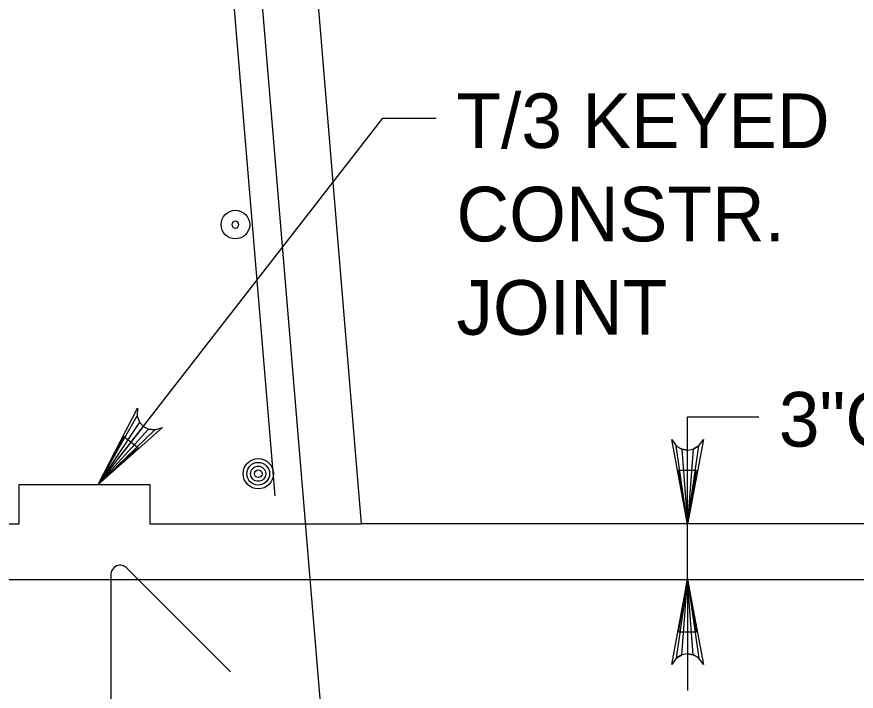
# Model space of a CAD drawing. Extents: x 638255 to 640306, y 296059 to 298435.
# Drawn here: x 639972.53 to 640018.66, y 298200.61 to 298237.64 of the extents above; entities that cross this region are included whole.
import ezdxf

# ---------------------------------------------------------------- set-up
doc = ezdxf.new("R2010")
doc.units = 0
for name, color, linetype in [('3', 7, 'Continuous'), ('Level 3', 7, 'Continuous'), ('Level 4', 7, 'Continuous'), ('Level 6', 7, 'Continuous'), ('Level 7', 7, 'Continuous'), ('Level 9', 7, 'Continuous')]:
    doc.layers.add(name, color=color, linetype=linetype)

# ---------------------------------------------------------------- blocks, each defined once
blk = doc.blocks.new('B')
at = {"layer": '3'}
blk.add_circle((0, 0), 0.1599, dxfattribs=at)
for start, end in [(0, 180), (180, 0)]:
    blk.add_arc((0, 0), 0.0391, start, end, dxfattribs=at)

msp = doc.modelspace()

# ---------------------------------------------------------------- linework, layer by layer
at = {"layer": 'Level 4'}
for p, q in [((639976.994, 298211.952), (639992.635, 298232.066)), ((639992.635, 298232.066), (639995.581, 298232.066)), ((640009.392, 298206.722), (640009.392, 298215.68)), ((640009.392, 298215.68), (640013.305, 298215.68)), ((640009.392, 298203.587), (640009.392, 298200.64))]:
    msp.add_line(p, q, dxfattribs=at)
for points in [[(639976.994, 298211.952), (639979.16, 298216.159), (639979.137, 298215.724), (639979.268, 298215.387), (639979.483, 298215.152), (639979.761, 298215.005), (639980.121, 298214.959), (639980.537, 298215.088), (639976.994, 298211.952), (639980.121, 298214.959), (639979.761, 298215.005), (639976.994, 298211.952), (639979.483, 298215.152), (639979.268, 298215.387), (639976.994, 298211.952), (639979.137, 298215.724)], [(640009.392, 298209.785), (640008.521, 298214.437), (640008.768, 298214.079), (640009.08, 298213.894), (640009.392, 298213.84), (640009.704, 298213.894), (640010.016, 298214.079), (640010.263, 298214.437), (640009.392, 298209.785), (640010.016, 298214.079), (640009.704, 298213.894), (640009.392, 298209.785), (640009.392, 298213.84), (640009.08, 298213.894), (640009.392, 298209.785), (640008.768, 298214.079)], [(640009.392, 298206.722), (640010.263, 298202.071), (640010.016, 298202.429), (640009.704, 298202.614), (640009.392, 298202.668), (640009.08, 298202.614), (640008.768, 298202.429), (640008.521, 298202.071), (640009.392, 298206.722), (640008.768, 298202.429), (640009.08, 298202.614), (640009.392, 298206.722), (640009.392, 298202.668), (640009.704, 298202.614), (640009.392, 298206.722), (640010.016, 298202.429)]]:
    msp.add_lwpolyline(points, dxfattribs=at)
for points in [[(639979.189, 298213.977), (639978.414, 298214.58), (639976.994, 298211.952)], [(640009.883, 298212.732), (640008.899, 298212.732), (640009.392, 298209.785)], [(640009.883, 298203.849), (640008.899, 298203.849), (640009.392, 298206.797)]]:
    msp.add_lwpolyline(points, close=True, dxfattribs=at)
at = {"layer": 'Level 6'}
for p, q in [((639983.165, 298253.853), (639986.708, 298211.328)), ((639984.683, 298254.107), (639989.823, 298192.423)), ((639984.267, 298201.68), (639978.574, 298207.373)), ((640041.782, 298206.722), (639934.159, 298206.722)), ((639977.701, 298207.011), (639977.701, 298189.455))]:
    msp.add_line(p, q, dxfattribs=at)
for radius in [0.832, 0.624, 0.416, 0.208]:
    msp.add_circle((639985.795, 298212.549), radius, dxfattribs=at)
msp.add_arc((639978.21, 298207.012), 0.511, 45, 180, dxfattribs=at)
at = {"layer": 'Level 7'}
msp.add_lwpolyline([(639961.642, 298209.794), (639972.652, 298209.794), (639972.652, 298211.952), (639979.83, 298211.952), (639979.83, 298209.794), (639991.458, 298209.794)], dxfattribs=at)
at = {"layer": 'Level 9'}
for p in [(639980.125, 298345.784), (640044.997, 298209.794)]:
    msp.add_line(p, (639991.458, 298209.794), dxfattribs=at)

# ---------------------------------------------------------------- block references
at = {"layer": 'Level 3', "xscale": 4.911876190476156, "yscale": 4.911876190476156, "rotation": 90}
msp.add_blockref('B', (639984.542, 298226.229), dxfattribs=at)

# ---------------------------------------------------------------- texts
at = {"layer": 'Level 3'}
msp.add_text('3"CLR.', height=3.0001, dxfattribs=at).set_placement((640014.41, 298214.04))
at = {"layer": 'Level 4'}
for s, p in [('T/3 KEYED', (639996.691, 298230.433)), ('CONSTR.', (639996.691, 298225.308)), ('JOINT', (639996.691, 298220.18))]:
    msp.add_text(s, height=3.0001, dxfattribs=at).set_placement(p)

doc.saveas('drawing.dxf')
